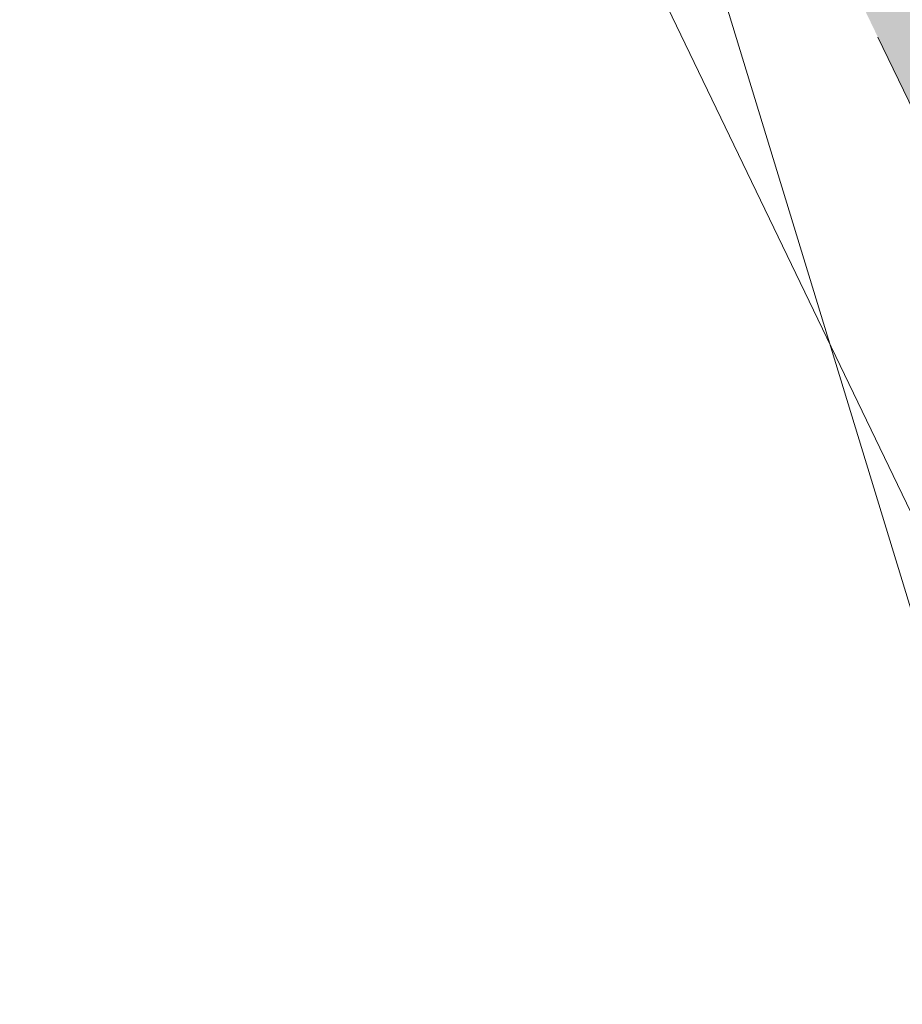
# Model space of a CAD drawing. Header units: metres. Extents: x 163628 to 167676, y 402708 to 405373.
# Tile 614 of 656: x 166391.149 to 166391.549, y 404382.191 to 404382.637. Entities that reach past the tile are written whole.
import ezdxf

# ---------------------------------------------------------------- set-up
doc = ezdxf.new("R2010")
doc.units = ezdxf.units.M
doc.linetypes.add('X-CA190022.004-UO-DWM_Snelfietsroute$0$VH-OPSLUITBAND_80X200', pattern=[14, 8, -2, 2, -2])
doc.layers.add('X-CA190022.004-UO-ARC_Arcering$0$N-WE-VH-VERHARDING_TEGEL-A-200 60MM TEGEL', color=252, linetype='Continuous', lineweight=18, transparency=0.5)
for name, color, linetype, lineweight in [('X-CA190022.004-UO-DWM_Snelfietsroute$0$N-WE-VH-KANTOPSLUITING_ACHTERKANTBAND-G', 7, 'Continuous', 18), ('X-CA190022.004-UO-DWM_Snelfietsroute$0$N-WE-VH-KANTOPSLUITING_OPSLUITBAND_80X200-G', 7, 'X-CA190022.004-UO-DWM_Snelfietsroute$0$VH-OPSLUITBAND_80X200', 18), ('X-CA190022.004-UO-KAD_Percelen$0$B-WE-KG-GRENS_PERCEEL-GV', 150, 'Continuous', 9)]:
    doc.layers.add(name, color=color, linetype=linetype, lineweight=lineweight)

msp = doc.modelspace()

# ---------------------------------------------------------------- hatches: boundary and pattern name
at = {"layer": 'X-CA190022.004-UO-ARC_Arcering$0$N-WE-VH-VERHARDING_TEGEL-A-200 60MM TEGEL', "ltscale": 0.5}
h = msp.add_hatch(color=256, dxfattribs=at)
h.dxf.hatch_style = 1
edge = h.paths.add_edge_path()
edge.add_line((166394.7566, 404382.89365), (166395.02221, 404383.03362))
edge.add_line((166395.02221, 404383.03362), (166394.77736, 404383.54366))
edge.add_line((166394.77736, 404383.54366), (166393.16, 404382.698))
edge.add_line((166393.16, 404382.698), (166392.2871, 404384.47662))
edge.add_line((166392.2871, 404384.47662), (166390.93477, 404383.88193))
edge.add_line((166390.93477, 404383.88193), (166392.17881, 404381.29769))
edge.add_arc((166389.47572, 404379.99643), 3, -64.34889, 25.70597, ccw=False)
edge.add_line((166390.77439, 404377.29209), (166386.86528, 404375.41488))
edge.add_line((166386.86528, 404375.41488), (166382.35805, 404373.25043))
edge.add_line((166382.35805, 404373.25043), (166378.86558, 404371.57328))
edge.add_line((166378.86558, 404371.57328), (166377.85082, 404371.08597))
edge.add_line((166377.85082, 404371.08597), (166373.34358, 404368.92152))
edge.add_line((166373.34358, 404368.92152), (166368.9529, 404366.81304))
edge.add_line((166368.9529, 404366.81304), (166369.59353, 404365.45669))
edge.add_line((166369.59353, 404365.45669), (166373.78513, 404367.46957))
edge.add_line((166373.78513, 404367.46957), (166378.29236, 404369.63402))
edge.add_line((166378.29236, 404369.63402), (166382.79959, 404371.79847))
edge.add_line((166382.79959, 404371.79847), (166387.30683, 404373.96292))
edge.add_line((166387.30683, 404373.96292), (166391.81406, 404376.12737))
edge.add_line((166391.81406, 404376.12737), (166392.78907, 404376.59559))
edge.add_arc((166390.7112, 404380.92253), 4.8, 295.65111, 368.80271)
edge.add_line((166395.45466, 404381.65709), (166395.15715, 404381.59566))
edge.add_arc((166390.3532, 404380.82401), 4.86553, 9.12531, 25.17395)

# ---------------------------------------------------------------- linework, layer by layer
at = {"layer": 'X-CA190022.004-UO-DWM_Snelfietsroute$0$N-WE-VH-KANTOPSLUITING_ACHTERKANTBAND-G', "ltscale": 0.2, "flags": 128}
msp.add_lwpolyline([(166368.91827, 404366.88516), (166390.73975, 404377.36421, 0.414494), (166392.10673, 404381.26299), (166390.86269, 404383.84723)], format="xyb", dxfattribs=at)
at = {"layer": 'X-CA190022.004-UO-DWM_Snelfietsroute$0$N-WE-VH-KANTOPSLUITING_OPSLUITBAND_80X200-G', "ltscale": 0.2, "flags": 128}
msp.add_lwpolyline([(166368.9529, 404366.81304), (166390.77439, 404377.29209, 0.414494), (166392.17881, 404381.29769), (166390.93477, 404383.88193)], format="xyb", dxfattribs=at)
at = {"layer": 'X-CA190022.004-UO-KAD_Percelen$0$B-WE-KG-GRENS_PERCEEL-GV', "flags": 128}
msp.add_lwpolyline([(166371.081, 404431.8), (166372.683, 404427.065), (166374.348, 404422.352), (166376.077, 404417.661), (166377.259, 404414.356), (166378.5, 404411.073), (166379.801, 404407.813), (166381.162, 404404.578), (166382.229, 404402.124), (166383.337, 404399.687), (166387.151, 404391.685), (166391.258, 404383.18), (166391.443, 404382.729), (166391.585, 404382.264), (166391.68, 404381.786), (166391.728, 404381.302)], dxfattribs=at)
msp.add_lwpolyline([(166388.877, 404376.557), (166389.309, 404376.786), (166389.717, 404377.058), (166390.096, 404377.368), (166390.444, 404377.715), (166390.754, 404378.093), (166391.027, 404378.501), (166391.258, 404378.934), (166391.446, 404379.388), (166391.585, 404379.853), (166391.68, 404380.331), (166391.727, 404380.815), (166391.728, 404381.302), (166391.68, 404381.786), (166391.585, 404382.264), (166391.443, 404382.729), (166391.258, 404383.18), (166387.151, 404391.685), (166377.709, 404387.273), (166369.327, 404383.407), (166363.142, 404380.571), (166366.245, 404373.9), (166369.373, 404367.173)], close=True, dxfattribs=at)

doc.saveas('drawing.dxf')
